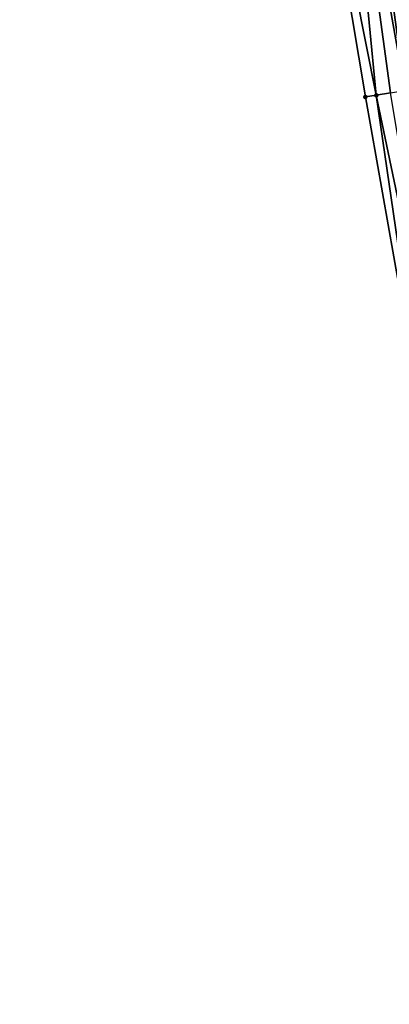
# Model space of a CAD drawing. Header units: feet. Extents: x 2004186 to 2014793, y 836912 to 864902.
# Tile 343 of 974: x 2010622 to 2010642, y 846826 to 846880. Entities that reach past the tile are written whole.
import ezdxf

# ---------------------------------------------------------------- set-up
doc = ezdxf.new("R2010")
doc.units = ezdxf.units.FT
doc.header["$LTSCALE"] = 100
doc.header["$MEASUREMENT"] = 0
doc.layers.add('I-77 SB_MM21-27-Surface-Border', color=7, linetype='Continuous')
doc.layers.add('I-77 SB_MM21-27-Surface-TIN', color=7, linetype='Continuous')
doc.layers.add('Road Shots', color=4, linetype='Continuous', lineweight=200)
doc.layers.add('Road X-Section', color=30, linetype='Continuous', lineweight=13)

msp = doc.modelspace()

# ---------------------------------------------------------------- linework, layer by layer
at = {"layer": 'I-77 SB_MM21-27-Surface-Border', "color": 3, "linetype": 'ByBlock', "lineweight": -2}
msp.add_polyline3d([(2010673.884149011, 846679.4623075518, 432.9953123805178), (2010670.968931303, 846698.8263281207, 433.0674297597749), (2010666.739734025, 846718.4241916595, 433.0905831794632), (2010663.698368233, 846738.1925145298, 433.1519247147), (2010660.063090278, 846757.8755828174, 433.2006553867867), (2010657.021733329, 846777.6438441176, 433.2781053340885), (2010653.840795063, 846797.0570058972, 433.3262892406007), (2010650.787043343, 846816.8224404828, 433.3743096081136), (2010647.535641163, 846836.5573088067, 433.4320947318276), (2010644.086575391, 846856.2616958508, 433.470451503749), (2010640.666767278, 846875.5638248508, 433.47801483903), (2010637.365264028, 846895.2894187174, 433.5099921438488), (2010634.063763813, 846915.0149944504, 433.5535251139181), (2010630.95951894, 846934.7735903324, 433.5939798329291), (2010627.962514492, 846953.8988942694, 433.6438019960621), (2010623.863398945, 846973.4784115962, 433.6356946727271), (2010621.729653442, 846993.4284968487, 433.7041223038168)], dxfattribs=at)
at = {"layer": 'I-77 SB_MM21-27-Surface-TIN', "color": 128, "linetype": 'ByBlock', "lineweight": -2}
for points in [[(2010641.113174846, 846895.9164470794, 433.6755317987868), (2010640.126883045, 846895.7514365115, 433.633960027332), (2010644.020160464, 846876.1248544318, 433.6234312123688)], [(2010641.902210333, 846896.048443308, 433.7166319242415), (2010641.113174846, 846895.9164470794, 433.6755317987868), (2010644.611935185, 846876.2238629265, 433.6469925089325)], [(2010641.113174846, 846895.9164470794, 433.6755317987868), (2010644.020160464, 846876.1248544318, 433.6234312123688), (2010644.611935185, 846876.2238629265, 433.6469925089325)], [(2010642.88850176, 846896.2134561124, 433.756768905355), (2010641.902210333, 846896.048443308, 433.7166319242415), (2010645.598229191, 846876.3888603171, 433.6970170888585)], [(2010641.902210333, 846896.048443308, 433.7166319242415), (2010644.611935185, 846876.2238629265, 433.6469925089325), (2010645.598229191, 846876.3888603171, 433.6970170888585)], [(2010639.337849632, 846895.6194278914, 433.6008091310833), (2010637.365264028, 846895.2894187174, 433.5099921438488), (2010641.258543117, 846875.6628266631, 433.5058627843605)], [(2010640.126883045, 846895.7514365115, 433.633960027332), (2010639.337849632, 846895.6194278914, 433.6008091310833), (2010642.836609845, 846875.9268444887, 433.5717889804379)], [(2010639.337849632, 846895.6194278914, 433.6008091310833), (2010642.047575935, 846875.7948388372, 433.5367336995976), (2010642.836609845, 846875.9268444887, 433.5717889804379)], [(2010639.337849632, 846895.6194278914, 433.6008091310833), (2010641.258543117, 846875.6628266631, 433.5058627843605), (2010642.047575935, 846875.7948388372, 433.5367336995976)], [(2010640.126883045, 846895.7514365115, 433.633960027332), (2010643.231126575, 846875.9928486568, 433.5884552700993), (2010644.020160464, 846876.1248544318, 433.6234312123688)], [(2010640.126883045, 846895.7514365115, 433.633960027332), (2010642.836609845, 846875.9268444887, 433.5717889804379), (2010643.231126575, 846875.9928486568, 433.5884552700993)], [(2010637.365264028, 846895.2894187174, 433.5099921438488), (2010640.666767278, 846875.5638248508, 433.47801483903), (2010641.258543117, 846875.6628266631, 433.5058627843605)], [(2010641.258543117, 846875.6628266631, 433.5058627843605), (2010640.666767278, 846875.5638248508, 433.47801483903), (2010644.086575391, 846856.2616958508, 433.470451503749)], [(2010642.047575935, 846875.7948388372, 433.5367336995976), (2010641.258543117, 846875.6628266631, 433.5058627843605), (2010645.27252827, 846856.4447690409, 433.5234276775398)], [(2010641.258543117, 846875.6628266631, 433.5058627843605), (2010644.086575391, 846856.2616958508, 433.470451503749), (2010645.27252827, 846856.4447690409, 433.5234276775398)]]:
    msp.add_3dface(points, dxfattribs=at)
at = {"layer": 'Road Shots', "lineweight": 100}
for p in [(2010640.666767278, 846875.5638248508, 433.47801483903), (2010641.258543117, 846875.6628266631, 433.5058627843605)]:
    msp.add_point(p, dxfattribs=at)
at = {"layer": 'Road X-Section', "extrusion": (-0.1650751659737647, 0.9862797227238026, 0.001580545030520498), "elevation": 503350.0396220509, "flags": 128}
msp.add_lwpolyline([(-2122854.89515149, -362.0898411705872), (-2122855.49515149, -362.0619931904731), (-2122856.29515149, -362.031122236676), (-2122857.09515149, -361.9960669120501), (-2122857.49515149, -361.9794006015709), (-2122858.295151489, -361.9444246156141), (-2122858.89515149, -361.9208632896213), (-2122859.89515149, -361.8708386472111), (-2122860.295151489, -361.8571871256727), (-2122860.895151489, -361.8370407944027), (-2122861.49515149, -361.8097398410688), (-2122861.89515149, -361.8034991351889), (-2122862.09515149, -361.79479579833), (-2122862.49515149, -361.7704273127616), (-2122863.29515149, -361.7172289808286), (-2122863.49515149, -361.709316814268), (-2122864.29515149, -361.6899789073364), (-2122866.29515149, -361.6186903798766), (-2122867.89515149, -361.5558072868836), (-2122869.29515149, -361.5142028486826), (-2122870.09515149, -361.481204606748), (-2122870.89515149, -361.4397551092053), (-2122871.695151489, -361.404483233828), (-2122872.09515149, -361.3892077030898), (-2122872.49515149, -361.3711428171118), (-2122873.09515149, -361.3499280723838), (-2122873.695151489, -361.3356386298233), (-2122874.09515149, -361.3280120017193), (-2122874.29515149, -361.3225812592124), (-2122874.49515149, -361.3137442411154), (-2122874.89515149, -361.2911944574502), (-2122875.49515149, -361.2643509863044), (-2122875.895151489, -361.2516708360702), (-2122876.89515149, -361.2257799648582), (-2122877.69515149, -361.196077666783), (-2122878.29515149, -361.1729223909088), (-2122879.49515149, -361.1302849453), (-2122880.295151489, -361.0976297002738), (-2122880.89515149, -361.0769485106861), (-2122881.89515149, -361.0475003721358), (-2122883.09515149, -361.0066428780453), (-2122883.89515149, -360.9751776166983), (-2122884.895151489, -360.9264179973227), (-2122885.49515149, -360.9023641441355), (-2122885.69515149, -360.8962801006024), (-2122886.49515149, -360.8774327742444), (-2122887.095151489, -360.8523735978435), (-2122888.89515149, -360.7845405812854), (-2122889.89515149, -360.7475268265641), (-2122890.895151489, -360.7063484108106), (-2122891.29515149, -360.6926324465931), (-2122891.89515149, -360.6658058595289), (-2122893.89515149, -360.5890399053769), (-2122894.49515149, -360.5711884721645), (-2122894.89515149, -360.5554250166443), (-2122895.695151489, -360.5170785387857), (-2122896.49515149, -360.4829672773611), (-2122897.095151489, -360.4624490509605), (-2122897.69515149, -360.4510506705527), (-2122897.895151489, -360.4423085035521), (-2122898.295151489, -360.4303782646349), (-2122898.49515149, -360.4194951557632), (-2122898.89515149, -360.387391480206), (-2122899.09515149, -360.3749621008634), (-2122899.29515149, -360.3669456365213), (-2122900.09515149, -360.3457334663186), (-2122900.49515149, -360.3412669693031), (-2122900.69515149, -360.3333341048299), (-2122901.09515149, -360.305565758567), (-2122901.89515149, -360.2812921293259), (-2122902.295151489, -360.2716876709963), (-2122903.295151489, -360.2357898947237), (-2122905.29515149, -360.1695621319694), (-2122905.89515149, -360.1483278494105)], dxfattribs=at)

doc.saveas('drawing.dxf')
